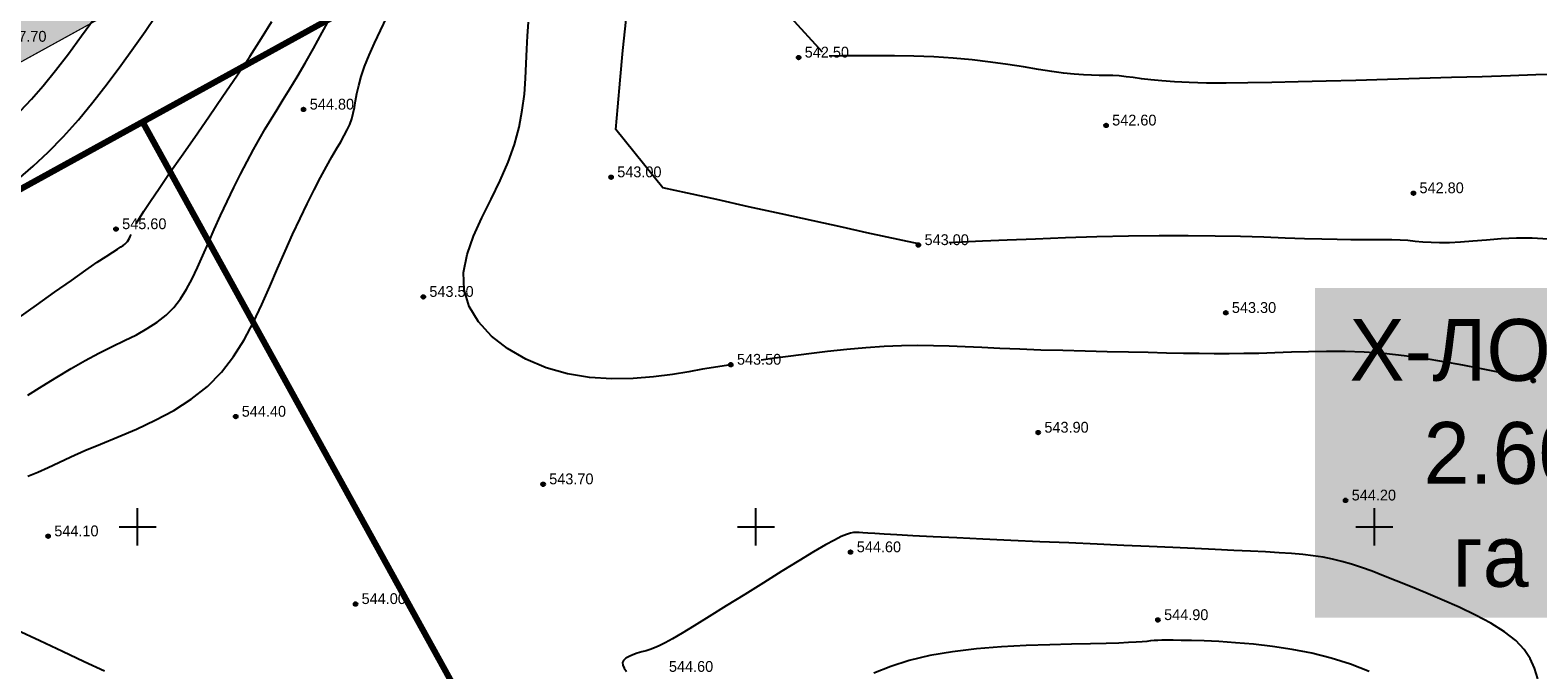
# Model space of a CAD drawing. Extents: x 0 to 361260, y 0 to 4201817.
# Tile 665 of 689: x 360791 to 360913, y 4200738 to 4200790. Entities that reach past the tile are written whole.
import ezdxf

# ---------------------------------------------------------------- set-up
doc = ezdxf.new("R2010")
doc.units = 0
doc.header["$LTSCALE"] = 0.5
doc.header["$MEASUREMENT"] = 0
doc.header["$PDMODE"] = 32
doc.header["$PDSIZE"] = 0.3
doc.linetypes.add('CONTI', pattern=[0])
for name, color, linetype in [('(00001)лот ранги', 7, 'Continuous'), ('(004) Точки рельефа', 7, 'Continuous'), ('GORIZDEFAULT', 32, 'CONTI'), ('PI_TTDEFAULT', 5, 'CONTI'), ('SETKR', 2, 'CONTI'), ('Штрих Стекло', 7, 'Continuous')]:
    doc.layers.add(name, color=color, linetype=linetype)
doc.styles.add('D-431', font='txt')

# ---------------------------------------------------------------- blocks, each defined once
blk = doc.blocks.new('BL_333')
at = {"color": 0}
for p, q in [((0, -1.5), (0, 1.5)), ((-1.5, 0), (1.5, 0))]:
    blk.add_line(p, q, dxfattribs=at)

msp = doc.modelspace()

# ---------------------------------------------------------------- hatches: boundary and pattern name
at = {"layer": 'Штрих Стекло', "linetype": 'Continuous'}
h = msp.add_hatch(color=5, dxfattribs=at)
h.dxf.hatch_style = 1
h.set_gradient(color1=(173, 173, 173), color2=(166, 166, 166), one_color=1, tint=0.65)
edge = h.paths.add_edge_path()
edge.add_line((360067.205, 4200806.615), (360049.645, 4200796.938))
edge.add_arc((360052.059, 4200792.559), 5, 32.88524, 118.85775, ccw=False)
edge.add_line((360056.257, 4200795.274), (360060.259, 4200789.085))
edge.add_line((360060.259, 4200789.085), (360069.039, 4200793.924))
edge.add_line((360069.039, 4200793.924), (360065.267, 4200799.758))
edge.add_arc((360069.63, 4200802.227), 5.014, 118.92591, 209.50369, ccw=False)
edge = h.paths.add_edge_path()
edge.add_line((360236.317, 4200517.23), (360498.797, 4200265.225))
edge.add_arc((360509.185, 4200276.045), 15, 226.16627, 298.85775)
edge.add_line((360516.425, 4200262.908), (361136.886, 4200604.824))
edge.add_arc((361129.646, 4200617.961), 15, 298.85775, 396.46852)
edge.add_line((361141.709, 4200626.877), (360736.189, 4201168.806))
edge.add_arc((360740.21, 4201171.777), 5, 118.85775, 216.46852, ccw=False)
edge.add_line((360737.797, 4201176.157), (360731.547, 4201172.713))
edge.add_line((360731.547, 4201172.713), (361139.296, 4200625.094))
edge.add_arc((361129.646, 4200617.961), 12, -61.14225, 36.46852, ccw=False)
edge.add_line((361135.438, 4200607.451), (360507.891, 4200266.197))
edge.add_line((360507.891, 4200266.197), (360237.512, 4200520.465))
edge.add_line((360237.512, 4200520.465), (360062.893, 4200790.537))
edge.add_line((360062.893, 4200790.537), (360060.259, 4200789.085))
edge.add_line((360060.259, 4200789.085), (360234.992, 4200518.836))
edge.add_arc((360242.55, 4200523.723), 9, 212.88524, 226.16627)
edge = h.paths.add_edge_path(flags=16)
edge.add_line((360274.624, 4200503.308), (360634.832, 4200701.808))
edge.add_arc((360637.246, 4200697.429), 5, 28.85775, 118.85775, ccw=False)
edge.add_line((360641.625, 4200699.842), (360789.915, 4200430.746))
edge.add_arc((360785.536, 4200428.333), 5, -61.14225, 28.85775, ccw=False)
edge.add_line((360787.949, 4200423.954), (360511.598, 4200271.666))
edge.add_arc((360509.185, 4200276.045), 5, 226.82384, 298.85775, ccw=False)
edge.add_line((360505.764, 4200272.399), (360273.569, 4200495.328))
edge.add_arc((360277.037, 4200498.929), 5, 118.85775, 226.07521, ccw=False)
h.paths.add_polyline_path([(360274.624, 4200503.308), (360631.329, 4200699.877), (360780.102, 4200429.905), (360509.832, 4200280.969)], flags=0)
edge = h.paths.add_edge_path(flags=16)
edge.add_line((360648.845, 4200709.53), (360942.986, 4200871.621))
edge.add_arc((360945.4, 4200867.242), 5, 36.46852, 118.85775, ccw=False)
edge.add_line((360949.42, 4200870.214), (361133.667, 4200620.933))
edge.add_arc((361129.646, 4200617.961), 5, -61.14225, 36.46852, ccw=False)
edge.add_line((361132.059, 4200613.582), (360801.962, 4200431.676))
edge.add_arc((360799.549, 4200436.055), 5, 208.85775, 298.85775, ccw=False)
edge.add_line((360795.17, 4200433.642), (360646.88, 4200702.738))
edge.add_arc((360651.259, 4200705.151), 5, 118.85775, 208.85775, ccw=False)
h.paths.add_polyline_path([(360652.349, 4200711.46), (360938.867, 4200869.351), (361123.713, 4200619.259), (360801.122, 4200441.489)], flags=0)
edge = h.paths.add_edge_path(flags=17)
edge.add_line((361139.296, 4200625.094), (360731.547, 4201172.713))
edge.add_line((360731.547, 4201172.713), (360723.659, 4201168.366))
edge.add_arc((360726.073, 4201163.987), 5, 36.46852, 118.85775, ccw=False)
edge.add_line((360730.093, 4201166.959), (360939.826, 4200883.196))
edge.add_arc((360935.805, 4200880.224), 5, -61.14225, 36.46852, ccw=False)
edge.add_line((360938.218, 4200875.845), (360645.95, 4200714.785))
edge.add_arc((360643.536, 4200719.164), 5, 208.85775, 298.85775, ccw=False)
edge.add_line((360639.157, 4200716.751), (360490.867, 4200985.847))
edge.add_arc((360495.246, 4200988.26), 5, 118.85775, 208.85775, ccw=False)
edge.add_line((360492.833, 4200992.639), (360478.82, 4200984.917))
edge.add_arc((360481.233, 4200980.538), 5, 28.85775, 118.85775, ccw=False)
edge.add_line((360485.612, 4200982.951), (360633.903, 4200713.855))
edge.add_arc((360629.523, 4200711.442), 5, -61.14225, 28.85552, ccw=False)
edge.add_line((360631.937, 4200707.063), (360550.485, 4200662.177))
edge.add_arc((360548.072, 4200666.557), 5, 208.85775, 298.85775, ccw=False)
edge.add_line((360543.693, 4200664.143), (360395.403, 4200933.239))
edge.add_arc((360399.782, 4200935.652), 5, 118.85775, 208.85775, ccw=False)
edge.add_line((360397.369, 4200940.032), (360749.145, 4201133.884))
edge.add_arc((360751.558, 4201129.505), 5, 36.46852, 118.85775, ccw=False)
edge.add_line((360755.579, 4201132.477), (360745.985, 4201145.458))
edge.add_arc((360741.964, 4201142.486), 5, -61.14225, 36.46852, ccw=False)
edge.add_line((360744.377, 4201138.107), (360086.378, 4200775.506))
edge.add_arc((360084.042, 4200779.927), 5, 212.88524, 297.85041, ccw=False)
edge.add_line((360079.844, 4200777.212), (360088.552, 4200763.743))
edge.add_arc((360092.751, 4200766.458), 5, 118.85775, 212.88524, ccw=False)
edge.add_line((360090.338, 4200770.837), (360383.356, 4200932.309))
edge.add_arc((360385.769, 4200927.93), 5, 28.85775, 118.85775, ccw=False)
edge.add_line((360390.148, 4200930.343), (360538.438, 4200661.248))
edge.add_arc((360534.059, 4200658.834), 5, -61.14225, 28.85775, ccw=False)
edge.add_line((360536.472, 4200654.455), (360267.361, 4200506.157))
edge.add_arc((360264.948, 4200510.536), 5, 226.16627, 298.85775, ccw=False)
edge.add_line((360261.485, 4200506.929), (360243.327, 4200524.363))
edge.add_line((360243.327, 4200524.363), (360069.039, 4200793.924))
edge.add_line((360069.039, 4200793.924), (360062.893, 4200790.537))
edge.add_line((360062.893, 4200790.537), (360237.512, 4200520.465))
edge.add_line((360237.512, 4200520.465), (360507.891, 4200266.197))
edge.add_line((360507.891, 4200266.197), (361135.438, 4200607.451))
edge.add_arc((361129.646, 4200617.961), 12, 298.85775, 396.46852)

# ---------------------------------------------------------------- linework, layer by layer
at = {"ltscale": 0.149071, "const_width": 0.1}
msp.add_lwpolyline([(360949.42, 4200870.214), (361133.667, 4200620.933, -0.4536768), (361132.059, 4200613.582), (360801.962, 4200431.676, -0.4142136), (360795.17, 4200433.642), (360646.88, 4200702.738, -0.4142136), (360648.845, 4200709.53), (360942.986, 4200871.621, -0.3758217)], format="xyb", close=True, dxfattribs=at)
at = {"color": 0, "ltscale": 0.149071, "const_width": 0.5}
for points in [[(360872.618, 4200651.728), (361033.988, 4200740.654), (360944.264, 4200862.049), (360800.403, 4200782.772)], [(360656.693, 4200703.578), (360800.403, 4200782.772), (360872.618, 4200651.728), (360728.907, 4200572.533)]]:
    msp.add_lwpolyline(points, close=True, dxfattribs=at)
at = {"ltscale": 0.149071, "const_width": 0.1}
msp.add_lwpolyline([(360656.693, 4200703.578), (360944.264, 4200862.049)], dxfattribs=at)
at = {"ltscale": 0.149071}
msp.add_lwpolyline([(360656.693, 4200703.578), (360801.122, 4200441.489), (361123.713, 4200619.259), (360944.264, 4200862.049)], close=True, dxfattribs=at)
at = {"layer": 'GORIZDEFAULT', "color": 32}
for points in [[(360790.34, 4200778.14, 546.5), (360791.55, 4200779.19, 546.5), (360792.77, 4200780.33, 546.5), (360794, 4200781.58, 546.5), (360795.21, 4200782.94, 546.5), (360796.39, 4200784.38, 546.5), (360797.54, 4200785.86, 546.5), (360798.63, 4200787.33, 546.5), (360799.66, 4200788.76, 546.5), (360800.6, 4200790.1, 546.5), (360801.45, 4200791.32, 546.5)], [(360790.52, 4200783.67, 547), (360791.41, 4200784.6, 547), (360792.36, 4200785.68, 547), (360793.37, 4200786.92, 547), (360794.41, 4200788.29, 547), (360795.47, 4200789.73, 547), (360796.5, 4200791.18, 547)], [(360791.12, 4200754.11, 544.5), (360791.94, 4200754.42, 544.5), (360792.76, 4200754.79, 544.5), (360793.64, 4200755.21, 544.5), (360794.61, 4200755.67, 544.5), (360795.72, 4200756.17, 544.5), (360797, 4200756.7, 544.5), (360798.42, 4200757.28, 544.5), (360799.91, 4200757.91, 544.5), (360801.42, 4200758.62, 544.5), (360802.92, 4200759.42, 544.5), (360804.34, 4200760.33, 544.5), (360805.64, 4200761.36, 544.5), (360806.77, 4200762.51, 544.5), (360807.75, 4200763.78, 544.5), (360808.61, 4200765.13, 544.5), (360809.36, 4200766.55, 544.5), (360810.05, 4200768, 544.5), (360810.69, 4200769.45, 544.5), (360811.3, 4200770.9, 544.5), (360811.92, 4200772.3, 544.5), (360812.53, 4200773.66, 544.5), (360813.13, 4200774.94, 544.5), (360813.71, 4200776.15, 544.5), (360814.27, 4200777.27, 544.5), (360814.79, 4200778.28, 544.5), (360815.27, 4200779.17, 544.5), (360815.7, 4200779.94, 544.5), (360816.08, 4200780.6, 544.5), (360816.42, 4200781.17, 544.5), (360816.71, 4200781.68, 544.5), (360816.95, 4200782.14, 544.5), (360817.15, 4200782.57, 544.5), (360817.31, 4200783.01, 544.5), (360817.43, 4200783.47, 544.5), (360817.53, 4200783.95, 544.5), (360817.62, 4200784.48, 544.5), (360817.73, 4200785.07, 544.5), (360817.88, 4200785.72, 544.5), (360818.08, 4200786.44, 544.5), (360818.35, 4200787.25, 544.5), (360818.72, 4200788.16, 544.5), (360819.15, 4200789.14, 544.5), (360819.64, 4200790.18, 544.5), (360820.16, 4200791.24, 544.5)], [(360791.13, 4200760.65, 545), (360792.29, 4200761.37, 545), (360793.46, 4200762.1, 545), (360794.62, 4200762.81, 545), (360795.77, 4200763.47, 545), (360796.87, 4200764.05, 545), (360797.94, 4200764.58, 545), (360798.95, 4200765.07, 545), (360799.9, 4200765.55, 545), (360800.78, 4200766.04, 545), (360801.59, 4200766.55, 545), (360802.3, 4200767.12, 545), (360802.93, 4200767.75, 545), (360803.47, 4200768.46, 545), (360803.96, 4200769.24, 545), (360804.41, 4200770.08, 545), (360804.84, 4200770.99, 545), (360805.27, 4200771.96, 545), (360805.72, 4200772.99, 545), (360806.2, 4200774.07, 545), (360806.71, 4200775.19, 545), (360807.24, 4200776.32, 545), (360807.78, 4200777.45, 545), (360808.32, 4200778.54, 545), (360808.85, 4200779.57, 545), (360809.36, 4200780.54, 545), (360809.85, 4200781.41, 545), (360810.32, 4200782.22, 545), (360810.8, 4200782.99, 545), (360811.28, 4200783.77, 545), (360811.78, 4200784.58, 545), (360812.31, 4200785.45, 545), (360812.9, 4200786.42, 545), (360813.54, 4200787.52, 545), (360814.22, 4200788.71, 545), (360814.93, 4200790, 545), (360815.66, 4200791.34, 545)], [(360799.89, 4200774.54, 545.5), (360800.14, 4200774.97, 545.5), (360800.51, 4200775.56, 545.5), (360801.03, 4200776.35, 545.5), (360801.73, 4200777.39, 545.5), (360802.56, 4200778.59, 545.5), (360803.54, 4200780, 545.5), (360804.62, 4200781.54, 545.5), (360805.75, 4200783.18, 545.5), (360806.9, 4200784.85, 545.5), (360808.02, 4200786.5, 545.5), (360809.07, 4200788.07, 545.5), (360810.02, 4200789.54, 545.5), (360810.86, 4200790.9, 545.5)], [(360847.96, 4200763.12, 543.5), (360845.68, 4200762.76, 543.5), (360844.57, 4200762.55, 543.5), (360843.24, 4200762.33, 543.5), (360841.72, 4200762.14, 543.5), (360840.07, 4200762.01, 543.5), (360838.33, 4200761.97, 543.5), (360836.54, 4200762.08, 543.5), (360834.76, 4200762.37, 543.5), (360833.03, 4200762.87, 543.5), (360831.39, 4200763.56, 543.5), (360829.9, 4200764.42, 543.5), (360828.61, 4200765.44, 543.5), (360827.56, 4200766.58, 543.5), (360826.81, 4200767.84, 543.5), (360826.4, 4200769.18, 543.5), (360826.36, 4200770.58, 543.5), (360826.65, 4200772.03, 543.5), (360827.16, 4200773.52, 543.5), (360827.83, 4200775.02, 543.5), (360828.58, 4200776.53, 543.5), (360829.32, 4200778.03, 543.5), (360829.97, 4200779.51, 543.5), (360830.48, 4200780.95, 543.5), (360830.85, 4200782.35, 543.5), (360831.1, 4200783.71, 543.5), (360831.27, 4200785.02, 543.5), (360831.36, 4200786.28, 543.5), (360831.43, 4200787.49, 543.5), (360831.47, 4200788.65, 543.5), (360831.53, 4200789.75, 543.5), (360831.61, 4200790.84, 543.5)], [(360863.13, 4200772.91, 543), (360858.97, 4200773.8, 543), (360856.97, 4200774.24, 543), (360854.62, 4200774.76, 543), (360852.04, 4200775.32, 543), (360849.4, 4200775.91, 543), (360846.82, 4200776.48, 543), (360844.47, 4200777, 543), (360842.47, 4200777.44, 543), (360838.66, 4200782.16, 543), (360838.82, 4200783.99, 543), (360839.02, 4200786.16, 543), (360839.24, 4200788.55, 543), (360839.49, 4200791.05, 543)], [(360855.39, 4200788.42, 542.5), (360852.82, 4200791.21, 542.5)], [(360914.75, 4200786.62, 542.5), (360913.06, 4200786.57, 542.5), (360911.02, 4200786.5, 542.5), (360908.72, 4200786.43, 542.5), (360906.24, 4200786.36, 542.5), (360903.66, 4200786.28, 542.5), (360901.05, 4200786.21, 542.5), (360898.51, 4200786.13, 542.5), (360896.09, 4200786.07, 542.5), (360893.83, 4200786.01, 542.5), (360891.72, 4200785.96, 542.5), (360889.77, 4200785.93, 542.5), (360888.01, 4200785.92, 542.5), (360886.42, 4200785.92, 542.5), (360885.03, 4200785.96, 542.5), (360883.83, 4200786.01, 542.5), (360882.81, 4200786.09, 542.5), (360881.93, 4200786.18, 542.5), (360881.17, 4200786.27, 542.5), (360880.51, 4200786.36, 542.5), (360879.92, 4200786.43, 542.5), (360879.37, 4200786.49, 542.5), (360878.84, 4200786.52, 542.5), (360878.3, 4200786.53, 542.5), (360877.74, 4200786.53, 542.5), (360877.14, 4200786.55, 542.5), (360876.47, 4200786.57, 542.5), (360875.72, 4200786.63, 542.5), (360874.87, 4200786.72, 542.5), (360873.91, 4200786.85, 542.5), (360872.83, 4200787.02, 542.5), (360871.64, 4200787.22, 542.5), (360870.35, 4200787.42, 542.5), (360868.97, 4200787.61, 542.5), (360867.49, 4200787.79, 542.5), (360865.93, 4200787.93, 542.5), (360864.37, 4200788.03, 542.5), (360862.77, 4200788.09, 542.5), (360861.19, 4200788.12, 542.5), (360859.67, 4200788.13, 542.5), (360858.26, 4200788.12, 542.5), (360856.99, 4200788.11, 542.5), (360855.92, 4200788.09, 542.5)], [(360790.33, 4200766.88, 545.5), (360791.83, 4200767.94, 545.5), (360793.29, 4200768.98, 545.5), (360794.64, 4200769.94, 545.5), (360795.81, 4200770.76, 545.5), (360796.74, 4200771.41, 545.5), (360797.46, 4200771.89, 545.5), (360798, 4200772.24, 545.5), (360798.38, 4200772.48, 545.5), (360798.65, 4200772.65, 545.5), (360798.83, 4200772.77, 545.5), (360798.97, 4200772.87, 545.5), (360799.07, 4200772.98, 545.5), (360799.17, 4200773.09, 545.5), (360799.25, 4200773.22, 545.5), (360799.33, 4200773.36, 545.5), (360799.41, 4200773.5, 545.5), (360799.48, 4200773.66, 545.5)], [(360914.05, 4200773.28, 543), (360912.77, 4200773.37, 543), (360911.49, 4200773.37, 543), (360910.25, 4200773.31, 543), (360909.07, 4200773.21, 543), (360907.96, 4200773.11, 543), (360906.96, 4200773.03, 543), (360906.07, 4200772.98, 543), (360905.28, 4200772.98, 543), (360904.58, 4200773.01, 543), (360903.92, 4200773.05, 543), (360903.3, 4200773.1, 543), (360902.7, 4200773.16, 543), (360902.08, 4200773.2, 543), (360901.42, 4200773.22, 543), (360900.71, 4200773.24, 543), (360899.94, 4200773.24, 543), (360899.07, 4200773.24, 543), (360898.09, 4200773.24, 543), (360896.99, 4200773.25, 543), (360895.75, 4200773.28, 543), (360894.35, 4200773.32, 543), (360892.78, 4200773.37, 543), (360891.06, 4200773.43, 543), (360889.18, 4200773.49, 543), (360887.14, 4200773.53, 543), (360884.95, 4200773.55, 543), (360882.6, 4200773.55, 543), (360880.12, 4200773.52, 543), (360877.57, 4200773.46, 543), (360875.03, 4200773.38, 543), (360872.59, 4200773.29, 543), (360870.32, 4200773.19, 543), (360868.31, 4200773.11, 543), (360866.64, 4200773.03, 543), (360865.6, 4200772.99, 543)], [(360912.85, 4200761.93, 543.5), (360910.75, 4200762.36, 543.5), (360909.74, 4200762.57, 543.5), (360908.52, 4200762.82, 543.5), (360907.14, 4200763.09, 543.5), (360905.63, 4200763.36, 543.5), (360904.04, 4200763.62, 543.5), (360902.4, 4200763.84, 543.5), (360900.77, 4200764.02, 543.5), (360899.18, 4200764.13, 543.5), (360897.63, 4200764.18, 543.5), (360896.13, 4200764.19, 543.5), (360894.68, 4200764.17, 543.5), (360893.29, 4200764.13, 543.5), (360891.95, 4200764.09, 543.5), (360890.67, 4200764.04, 543.5), (360889.44, 4200764.02, 543.5), (360888.25, 4200764, 543.5), (360887.06, 4200764, 543.5), (360885.84, 4200764.02, 543.5), (360884.56, 4200764.04, 543.5), (360883.2, 4200764.06, 543.5), (360881.72, 4200764.1, 543.5), (360880.11, 4200764.13, 543.5), (360878.39, 4200764.17, 543.5), (360876.61, 4200764.22, 543.5), (360874.81, 4200764.26, 543.5), (360873.04, 4200764.31, 543.5), (360871.33, 4200764.37, 543.5), (360869.72, 4200764.43, 543.5), (360868.26, 4200764.5, 543.5), (360866.9, 4200764.57, 543.5), (360865.61, 4200764.62, 543.5), (360864.35, 4200764.66, 543.5), (360863.08, 4200764.67, 543.5), (360861.77, 4200764.65, 543.5), (360860.36, 4200764.59, 543.5), (360858.89, 4200764.48, 543.5), (360857.34, 4200764.34, 543.5), (360855.78, 4200764.18, 543.5), (360854.26, 4200764, 543.5), (360852.82, 4200763.82, 543.5), (360851.53, 4200763.65, 543.5), (360850.43, 4200763.5, 543.5)], [(360913.21, 4200737.69, 544.5), (360912.94, 4200738.55, 544.5), (360912.59, 4200739.34, 544.5), (360912.11, 4200740.08, 544.5), (360911.43, 4200740.8, 544.5), (360910.52, 4200741.5, 544.5), (360909.42, 4200742.19, 544.5), (360908.17, 4200742.85, 544.5), (360906.85, 4200743.49, 544.5), (360905.49, 4200744.1, 544.5), (360904.16, 4200744.66, 544.5), (360902.91, 4200745.17, 544.5), (360901.77, 4200745.63, 544.5), (360900.75, 4200746.04, 544.5), (360899.82, 4200746.4, 544.5), (360898.96, 4200746.71, 544.5), (360898.16, 4200746.97, 544.5), (360897.38, 4200747.2, 544.5), (360896.62, 4200747.38, 544.5), (360895.85, 4200747.54, 544.5), (360895.06, 4200747.66, 544.5), (360894.21, 4200747.76, 544.5), (360893.3, 4200747.84, 544.5), (360892.31, 4200747.9, 544.5), (360891.21, 4200747.97, 544.5), (360889.99, 4200748.03, 544.5), (360888.63, 4200748.09, 544.5), (360887.13, 4200748.16, 544.5), (360885.48, 4200748.24, 544.5), (360883.71, 4200748.32, 544.5), (360881.8, 4200748.4, 544.5), (360879.75, 4200748.49, 544.5), (360877.58, 4200748.59, 544.5), (360875.3, 4200748.69, 544.5), (360872.95, 4200748.79, 544.5), (360870.61, 4200748.9, 544.5), (360868.35, 4200749, 544.5), (360866.23, 4200749.1, 544.5), (360864.32, 4200749.19, 544.5), (360862.69, 4200749.27, 544.5), (360861.38, 4200749.34, 544.5), (360860.37, 4200749.4, 544.5), (360859.61, 4200749.45, 544.5), (360859.05, 4200749.49, 544.5), (360858.65, 4200749.51, 544.5), (360858.35, 4200749.53, 544.5), (360858.11, 4200749.53, 544.5), (360857.89, 4200749.53, 544.5), (360857.63, 4200749.49, 544.5), (360857.32, 4200749.39, 544.5), (360856.9, 4200749.21, 544.5), (360856.34, 4200748.93, 544.5), (360855.61, 4200748.53, 544.5), (360854.65, 4200747.97, 544.5), (360853.47, 4200747.25, 544.5), (360852.1, 4200746.4, 544.5), (360850.61, 4200745.47, 544.5), (360849.09, 4200744.52, 544.5), (360847.6, 4200743.59, 544.5), (360846.22, 4200742.73, 544.5), (360845.01, 4200741.98, 544.5), (360844.03, 4200741.39, 544.5), (360843.25, 4200740.94, 544.5), (360842.65, 4200740.61, 544.5), (360842.17, 4200740.37, 544.5), (360841.78, 4200740.2, 544.5), (360841.44, 4200740.08, 544.5), (360841.11, 4200739.97, 544.5), (360840.76, 4200739.87, 544.5), (360840.4, 4200739.76, 544.5), (360840.05, 4200739.64, 544.5), (360839.74, 4200739.5, 544.5), (360839.48, 4200739.36, 544.5), (360839.29, 4200739.19, 544.5), (360839.21, 4200739.01, 544.5), (360839.23, 4200738.8, 544.5), (360839.34, 4200738.56, 544.5), (360839.53, 4200738.28, 544.5)], [(360790.22, 4200741.66, 543.5), (360792.08, 4200740.8, 543.5), (360793.92, 4200739.93, 543.5), (360795.69, 4200739.09, 543.5), (360797.31, 4200738.34, 543.5)], [(360899.57, 4200738.29, 545), (360898.07, 4200738.88, 545), (360896.52, 4200739.37, 545), (360894.94, 4200739.77, 545), (360893.35, 4200740.08, 545), (360891.77, 4200740.32, 545), (360890.23, 4200740.5, 545), (360888.78, 4200740.62, 545), (360887.43, 4200740.71, 545), (360886.23, 4200740.76, 545), (360885.21, 4200740.79, 545), (360884.38, 4200740.81, 545), (360883.73, 4200740.83, 545), (360883.22, 4200740.83, 545), (360882.81, 4200740.82, 545), (360882.48, 4200740.81, 545), (360882.19, 4200740.79, 545), (360881.91, 4200740.76, 545), (360881.6, 4200740.73, 545), (360881.22, 4200740.7, 545), (360880.74, 4200740.66, 545), (360880.12, 4200740.63, 545), (360879.33, 4200740.59, 545), (360878.32, 4200740.56, 545), (360877.05, 4200740.52, 545), (360875.51, 4200740.49, 545), (360873.76, 4200740.45, 545), (360871.84, 4200740.38, 545), (360869.85, 4200740.28, 545), (360867.84, 4200740.12, 545), (360865.88, 4200739.89, 545), (360864.05, 4200739.58, 545), (360862.39, 4200739.18, 545), (360860.89, 4200738.7, 545), (360859.52, 4200738.16, 545)]]:
    msp.add_polyline3d(points, dxfattribs=at)
at = {"layer": 'PI_TTDEFAULT', "color": 5}
for p in [(360853.45, 4200787.98, 542.5), (360813.42, 4200783.78, 544.8), (360878.31, 4200782.49, 542.6), (360838.28, 4200778.29, 543), (360903.16, 4200777, 542.8), (360798.25, 4200774.1, 545.6), (360863.13, 4200772.81, 543), (360823.1, 4200768.61, 543.5), (360887.99, 4200767.32, 543.3), (360847.96, 4200763.12, 543.5), (360912.85, 4200761.83, 543.5), (360807.93, 4200758.92, 544.4), (360872.82, 4200757.63, 543.9), (360832.79, 4200753.44, 543.7), (360897.67, 4200752.14, 544.2), (360792.76, 4200749.24, 544.1), (360857.65, 4200747.95, 544.6), (360817.62, 4200743.75, 544), (360882.5, 4200742.46, 544.9)]:
    msp.add_point(p, dxfattribs=at)

# ---------------------------------------------------------------- block references
at = {"layer": 'SETKR', "color": 92}
for p in [(360800, 4200750), (360850, 4200750), (360900, 4200750)]:
    msp.add_blockref('BL_333', p, dxfattribs=at)

# ---------------------------------------------------------------- texts
at = {"layer": '(00001)лот ранги', "color": 31, "linetype": 'Continuous', "lineweight": 30, "ltscale": 3, "true_color": 0xffc2ad, "insert": (360897.7, 4200766.816), "char_height": 5, "attachment_point": 1, "bg_fill": 1, "box_fill_scale": 1.5, "bg_fill_color": 7, "bg_fill_true_color": 16777215, "bg_fill_transparency": 0}
msp.add_mtext_dynamic_manual_height_columns('\\pi0.28731;{\\C256;Х-ЛОТ\\P\\pi6.28338;2.60 \\P\\pi8.62064;га}', width=24.74128, gutter_width=10, heights=[0], dxfattribs=at)
at = {"layer": '(004) Точки рельефа', "style": 'D-431'}
for s, p in [('547.70', (360789.05, 4200789.26)), ('542.50', (360853.94, 4200787.98)), ('544.80', (360813.92, 4200783.77)), ('542.60', (360878.8, 4200782.48)), ('543.00', (360838.78, 4200778.29)), ('542.80', (360903.65, 4200777)), ('545.60', (360798.75, 4200774.09)), ('543.00', (360863.63, 4200772.8)), ('543.50', (360823.59, 4200768.61)), ('543.30', (360888.48, 4200767.31)), ('543.50', (360848.46, 4200763.12)), ('544.40', (360808.42, 4200758.91)), ('543.90', (360873.32, 4200757.62)), ('543.70', (360833.28, 4200753.44)), ('544.20', (360898.17, 4200752.13)), ('544.10', (360793.26, 4200749.23)), ('544.60', (360858.15, 4200747.94)), ('544.00', (360818.11, 4200743.75)), ('544.90', (360883, 4200742.45)), ('544.60', (360842.96, 4200738.26))]:
    msp.add_text(s, height=0.875, dxfattribs=at).set_placement(p)

doc.saveas('drawing.dxf')
